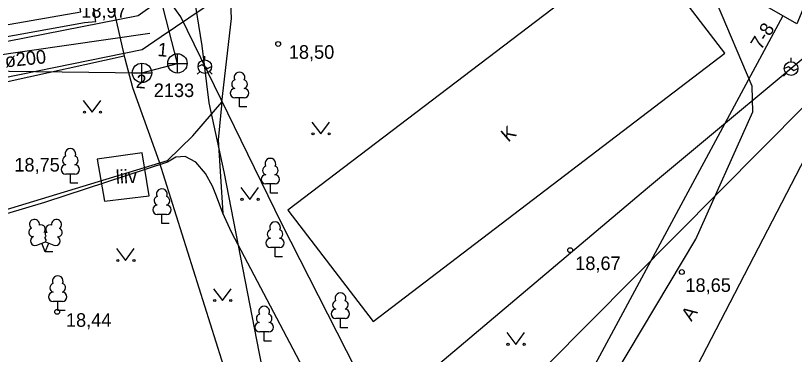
# Model space of a CAD drawing. Extents: x 713497 to 713863, y 6590062 to 6590327.
# Drawn here: x 713668.69 to 713708.83, y 6590142.1 to 6590159.59 of the extents above; entities that cross this region are included whole.
import ezdxf

# ---------------------------------------------------------------- set-up
doc = ezdxf.new("R2010")
doc.units = 0
for name, color, linetype in [('HALJASTUS', 7, 'Continuous'), ('HOONE', 7, 'Continuous'), ('HOONEDET', 7, 'Continuous'), ('KKAEV', 7, 'Continuous'), ('KORGUS', 7, 'Continuous'), ('KTRASS', 7, 'Continuous'), ('MPKAABEL', 7, 'Continuous'), ('PUU', 7, 'Continuous'), ('SIKAEV', 7, 'Continuous'), ('SITRASS', 7, 'Continuous'), ('TEE', 7, 'Continuous'), ('TORU NR', 7, 'Continuous'), ('TTRASS', 7, 'Continuous'), ('Слой 1', 7, 'Continuous')]:
    doc.layers.add(name, color=color, linetype=linetype)

msp = doc.modelspace()

# ---------------------------------------------------------------- linework, layer by layer
at = {"layer": 'HALJASTUS'}
for p, q in [((713672.177, 6590155.207), (713672.64, 6590154.6)), ((713672.64, 6590154.6), (713673.086, 6590155.207)), ((713683.957, 6590154.087), (713684.42, 6590153.48)), ((713684.42, 6590153.48), (713684.866, 6590154.087)), ((713680.297, 6590150.707), (713680.76, 6590150.1)), ((713680.76, 6590150.1), (713681.206, 6590150.707)), ((713673.897, 6590147.557), (713674.36, 6590146.95)), ((713674.36, 6590146.95), (713674.806, 6590147.557)), ((713678.887, 6590145.487), (713679.35, 6590144.88)), ((713679.35, 6590144.88), (713679.796, 6590145.487)), ((713694.007, 6590143.227), (713694.47, 6590142.62)), ((713694.47, 6590142.62), (713694.916, 6590143.227))]:
    msp.add_line(p, q, dxfattribs=at)
for centre in [(713672.239, 6590154.6), (713673.068, 6590154.6), (713684.019, 6590153.48), (713684.848, 6590153.48), (713680.359, 6590150.1), (713681.188, 6590150.1), (713673.959, 6590146.95), (713674.788, 6590146.95), (713678.949, 6590144.88), (713679.778, 6590144.88), (713694.069, 6590142.62), (713694.898, 6590142.62)]:
    msp.add_circle(centre, 0.055, dxfattribs=at)
at = {"layer": 'HOONE'}
for p, q in [((713678.44, 6590157.3), (713678.44, 6590157.497)), ((713708.66, 6590157.2), (713708.66, 6590157.397)), ((713678.09, 6590156.948), (713678.301, 6590157.054)), ((713678.301, 6590157.054), (713678.579, 6590156.846)), ((713678.579, 6590156.846), (713678.79, 6590156.952)), ((713708.31, 6590156.848), (713708.521, 6590156.954)), ((713708.521, 6590156.954), (713708.799, 6590156.746)), ((713708.799, 6590156.746), (713709.01, 6590156.852)), ((713678.193, 6590156.703), (713678.053, 6590156.563)), ((713678.687, 6590156.703), (713678.827, 6590156.563)), ((713708.413, 6590156.603), (713708.273, 6590156.463))]:
    msp.add_line(p, q, dxfattribs=at)
for points in [[(713694.46, 6590176.83), (713699.344, 6590186.554), (713671.45, 6590200.16), (713668.812, 6590198.114), (713667.734, 6590199.504), (713663.207, 6590196.061), (713662.943, 6590196.409), (713661.91, 6590195.607), (713662.167, 6590195.27), (713657.62, 6590191.813), (713658.772, 6590190.327), (713656.103, 6590188.256), (713661.399, 6590157.924), (713672.043, 6590159.781), (713667.37, 6590185.73), (713670.62, 6590188.46), (713694.46, 6590176.83)], [(713734.713, 6590179.152), (713722.026, 6590168.127), (713722.157, 6590168.056), (713711.65, 6590159.35), (713701.26, 6590150.68), (713673.462, 6590127.187), (713672.85, 6590126.67), (713647.99, 6590122.51), (713633.578, 6590120.32)], [(713693.84, 6590111.86), (713689.55, 6590134.79), (713682.39, 6590148.87), (713677.2, 6590159.52), (713676.53, 6590160.46), (713675.86, 6590163.24), (713675.04, 6590167.62)], [(713682.72, 6590149.54), (713687.11, 6590143.8), (713705.24, 6590157.64), (713700.86, 6590163.38), (713682.72, 6590149.54)], [(713665.89, 6590132.03), (713669.505, 6590132.457), (713689.44, 6590134.83), (713709.36, 6590154.95), (713711.89, 6590153.81)]]:
    msp.add_lwpolyline(points, dxfattribs=at)
for centre in [(713678.44, 6590156.95), (713708.66, 6590156.85)]:
    msp.add_circle(centre, 0.35, dxfattribs=at)
at = {"layer": 'HOONEDET'}
for points in [[(713661.59, 6590157.309), (713672.24, 6590159.22), (713672.82, 6590159.27), (713671.41, 6590167.74)], [(713672.9, 6590152.18), (713673.27, 6590150), (713675.58, 6590150.28), (713675.21, 6590152.5), (713672.9, 6590152.18)]]:
    msp.add_lwpolyline(points, dxfattribs=at)
at = {"layer": 'KKAEV'}
for p, q in [((713677.03, 6590156.618), (713677.03, 6590157.618)), ((713675.202, 6590156.129), (713675.202, 6590157.129)), ((713676.53, 6590157.118), (713677.53, 6590157.118)), ((713674.702, 6590156.629), (713675.702, 6590156.629))]:
    msp.add_line(p, q, dxfattribs=at)
for centre in [(713677.03, 6590157.118), (713675.202, 6590156.629)]:
    msp.add_circle(centre, 0.5, dxfattribs=at)
at = {"layer": 'KORGUS'}
for centre in [(713682.22, 6590158.12), (713697.27, 6590147.48), (713703.03, 6590146.35), (713670.83, 6590144.3)]:
    msp.add_circle(centre, 0.125, dxfattribs=at)
at = {"layer": 'KTRASS'}
for points in [[(713677.03, 6590157.118), (713674.687, 6590166.279)], [(713656.018, 6590156.868), (713675.202, 6590156.629)], [(713675.202, 6590156.629), (713677.03, 6590157.118)]]:
    msp.add_lwpolyline(points, dxfattribs=at)
at = {"layer": 'MPKAABEL'}
for points in [[(713695.67, 6590069.59), (713692.27, 6590087.9), (713686.34, 6590118.33), (713684.33, 6590125.92), (713682.83, 6590130.66), (713676.1, 6590152.02), (713674.73, 6590155.85), (713674.34, 6590157.36), (713673.46, 6590161.22), (713670.72, 6590177.53), (713669.67, 6590183.54), (713667.81, 6590183.17)], [(713628.364, 6590166.869), (713632.08, 6590167.48), (713633.015, 6590162.313), (713634.41, 6590159.02), (713637.59, 6590156.404), (713640.542, 6590143.998), (713655.527, 6590146.824), (713666.053, 6590148.923), (713666.104, 6590148.937), (713666.053, 6590148.923), (713676.52, 6590152.11), (713677.82, 6590153.38), (713679.31, 6590155.11), (713679.81, 6590159.44), (713679.75, 6590161.04), (713679.53, 6590162.08), (713679.1, 6590163.05), (713677.79, 6590165.07), (713675.3, 6590167.39), (713673.09, 6590169.87), (713671.63, 6590170.7), (713670.72, 6590170.92), (713670.037, 6590170.92)], [(713712.95, 6590130.05), (713709.16, 6590129.42), (713701.69, 6590129.47), (713690.5, 6590129.51), (713688.19, 6590129.12), (713683.66, 6590141.1), (713679.81, 6590148.4), (713679.37, 6590149.39), (713679.04, 6590150.26), (713678.83, 6590150.79), (713678.48, 6590151.44), (713677.98, 6590152.02), (713677.43, 6590152.31), (713676.95, 6590152.28), (713676.524, 6590152.014), (713670.183, 6590149.934), (713666.077, 6590148.723), (713655.565, 6590146.628), (713640.392, 6590143.766), (713637.411, 6590156.292), (713634.246, 6590158.892), (713632.822, 6590162.256), (713631.92, 6590167.25), (713628.288, 6590166.652)], [(713674.28, 6590157.49), (713668.35, 6590156.18), (713665.344, 6590155.743), (713665.26, 6590155.731), (713652.94, 6590153.94), (713637.63, 6590153.4), (713630.492, 6590152.158)], [(713679.31, 6590155.11), (713679.13, 6590153.18), (713679.37, 6590149.39)]]:
    msp.add_lwpolyline(points, dxfattribs=at)
at = {"layer": 'PUU'}
for p, q in [((713680.47, 6590155.345), (713679.99, 6590155.345)), ((713680.23, 6590154.87), (713680.23, 6590155.345)), ((713680.61, 6590154.87), (713680.23, 6590154.87)), ((713671.75, 6590151.405), (713671.27, 6590151.405)), ((713671.51, 6590150.93), (713671.51, 6590151.405)), ((713671.89, 6590150.93), (713671.51, 6590150.93)), ((713682.06, 6590150.895), (713681.58, 6590150.895)), ((713681.82, 6590150.42), (713681.82, 6590150.895)), ((713682.2, 6590150.42), (713681.82, 6590150.42)), ((713676.47, 6590149.325), (713675.99, 6590149.325)), ((713676.23, 6590148.85), (713676.23, 6590149.325)), ((713676.61, 6590148.85), (713676.23, 6590148.85)), ((713669.78, 6590147.735), (713670.225, 6590147.91)), ((713670.22, 6590147.4), (713670.045, 6590147.84)), ((713670.22, 6590147.4), (713670.4, 6590147.84)), ((713670.225, 6590147.91), (713670.665, 6590147.73)), ((713682.3, 6590147.615), (713681.82, 6590147.615)), ((713682.06, 6590147.14), (713682.06, 6590147.615)), ((713670.6, 6590147.4), (713670.22, 6590147.4)), ((713682.44, 6590147.14), (713682.06, 6590147.14)), ((713671.1, 6590144.835), (713670.62, 6590144.835)), ((713670.86, 6590144.36), (713670.86, 6590144.835)), ((713671.24, 6590144.36), (713670.86, 6590144.36)), ((713685.67, 6590143.955), (713685.19, 6590143.955)), ((713685.43, 6590143.48), (713685.43, 6590143.955)), ((713681.74, 6590143.265), (713681.26, 6590143.265)), ((713681.5, 6590142.79), (713681.5, 6590143.265)), ((713685.81, 6590143.48), (713685.43, 6590143.48)), ((713681.88, 6590142.79), (713681.5, 6590142.79))]:
    msp.add_line(p, q, dxfattribs=at)
msp.add_lwpolyline([(713670.225, 6590148.405), (713670.205, 6590148.33), (713670.205, 6590148.31), (713670.215, 6590148.28), (713670.235, 6590148.245), (713670.24, 6590148.225), (713670.225, 6590148.19), (713670.2, 6590148.14), (713670.195, 6590148.115), (713670.2, 6590148.1), (713670.21, 6590148.07), (713670.245, 6590148.01), (713670.25, 6590147.99), (713670.245, 6590147.97), (713670.23, 6590147.935), (713670.225, 6590147.91)], dxfattribs=at)
for centre, radius, start, end in [((713680.23, 6590156.39), 0.277, 332.5799, 207.4201), ((713680.06, 6590156.043), 0.233, 109.0217, 253.1415), ((713680.4, 6590156.043), 0.233, 286.8508, 70.9859), ((713679.993, 6590155.582), 0.238, 90.0016, 269.3953), ((713680.467, 6590155.582), 0.238, 270.6047, 89.9984), ((713671.51, 6590152.45), 0.277, 332.5799, 207.4201), ((713671.34, 6590152.103), 0.233, 109.0217, 253.1415), ((713671.68, 6590152.103), 0.233, 286.8508, 70.9859), ((713681.82, 6590151.94), 0.277, 332.5799, 207.4201), ((713671.273, 6590151.642), 0.238, 90.0016, 269.3953), ((713671.747, 6590151.642), 0.238, 270.6047, 89.9984), ((713681.65, 6590151.593), 0.233, 109.0217, 253.1415), ((713681.99, 6590151.593), 0.233, 286.8508, 70.9859), ((713681.583, 6590151.132), 0.238, 90.0016, 269.3953), ((713682.057, 6590151.132), 0.238, 270.6047, 89.9984), ((713676.23, 6590150.37), 0.277, 332.5799, 207.4201), ((713676.06, 6590150.023), 0.233, 109.0217, 253.1415), ((713676.4, 6590150.023), 0.233, 286.8508, 70.9859), ((713675.993, 6590149.562), 0.238, 90.0016, 269.3953), ((713676.467, 6590149.562), 0.238, 270.6047, 89.9984), ((713669.663, 6590148.814), 0.256, 111.5027, 232.5173), ((713669.663, 6590148.814), 0.256, 350.4856, 111.5002), ((713670.799, 6590148.805), 0.256, 67.6168, 188.6314), ((713670.799, 6590148.805), 0.256, 306.5997, 67.6143), ((713682.06, 6590148.66), 0.277, 332.5799, 207.4201), ((713669.589, 6590148.403), 0.224, 111.4304, 274.4987), ((713669.998, 6590148.564), 0.224, 308.5041, 111.5725), ((713670.224, 6590148.167), 0.237, 66.7655, 111.5015), ((713670.461, 6590148.559), 0.225, 67.7016, 230.5126), ((713670.866, 6590148.393), 0.224, 264.6183, 67.6866), ((713681.89, 6590148.313), 0.233, 109.0217, 253.1415), ((713682.23, 6590148.313), 0.233, 286.8508, 70.9859), ((713669.694, 6590147.958), 0.237, 111.5014, 291.5004), ((713670.755, 6590147.95), 0.237, 247.6166, 67.6155), ((713681.823, 6590147.852), 0.238, 90.0016, 269.3953), ((713682.297, 6590147.852), 0.238, 270.6047, 89.9984), ((713670.86, 6590145.88), 0.277, 332.5799, 207.4201), ((713670.69, 6590145.533), 0.233, 109.0217, 253.1415), ((713671.03, 6590145.533), 0.233, 286.8508, 70.9859), ((713670.623, 6590145.072), 0.238, 90.0016, 269.3953), ((713671.097, 6590145.072), 0.238, 270.6047, 89.9984), ((713685.43, 6590145), 0.277, 332.5799, 207.4201), ((713685.26, 6590144.653), 0.233, 109.0217, 253.1415), ((713685.6, 6590144.653), 0.233, 286.8508, 70.9859), ((713681.5, 6590144.31), 0.277, 332.5799, 207.4201), ((713685.193, 6590144.192), 0.238, 90.0016, 269.3953), ((713685.667, 6590144.192), 0.238, 270.6047, 89.9984), ((713681.33, 6590143.963), 0.233, 109.0217, 253.1415), ((713681.67, 6590143.963), 0.233, 286.8508, 70.9859), ((713681.263, 6590143.502), 0.238, 90.0016, 269.3953), ((713681.737, 6590143.502), 0.238, 270.6047, 89.9984)]:
    msp.add_arc(centre, radius, start, end, dxfattribs=at)
at = {"layer": 'SITRASS'}
for points in [[(713687.14, 6590111.74), (713686.93, 6590113.16), (713685.74, 6590119.38), (713681.26, 6590142.15), (713679.44, 6590151.52), (713678.67, 6590155.09), (713678.3, 6590158.03), (713677.24, 6590164.66), (713675.61, 6590175.98), (713675.04, 6590179.17), (713674.81, 6590179.63)], [(713675.61, 6590158.66), (713665.094, 6590157.143)]]:
    msp.add_lwpolyline(points, dxfattribs=at)
at = {"layer": 'TEE'}
for points in [[(713658.74, 6590154.907), (713665.251, 6590155.804), (713675.21, 6590157.83), (713676.19, 6590158.5), (713681.26, 6590161.94), (713685.06, 6590164.53), (713690.28, 6590168), (713694.82, 6590170.96), (713697.09, 6590172.81), (713697.433, 6590173.143)], [(713683.592, 6590131.191), (713688.999, 6590133.216), (713695.297, 6590136.355), (713697.706, 6590138.431), (713698.882, 6590139.89), (713703.752, 6590148.044), (713706.695, 6590154.617), (713706.66, 6590155.945), (713704.814, 6590160.277), (713701.769, 6590163.764), (713698.347, 6590166.794), (713694.482, 6590170.539)], [(713708.411, 6590135.253), (713698.461, 6590133.384), (713702.375, 6590138.709), (713709.41, 6590152.273), (713712.047, 6590135.954), (713708.411, 6590135.253)]]:
    msp.add_lwpolyline(points, dxfattribs=at)
at = {"layer": 'TTRASS'}
for points in [[(713708.18, 6590161.53), (713709.61, 6590160.74), (713708.96, 6590159.16), (713707.43, 6590160.03), (713708.18, 6590161.53)], [(713708.24, 6590159.57), (713689.12, 6590124.03), (713690.17, 6590117.72), (713690.8, 6590114.21)]]:
    msp.add_lwpolyline(points, dxfattribs=at)
at = {"layer": 'Слой 1'}
msp.add_lwpolyline([(713703.47, 6590188.07), (713697.32, 6590175.48), (713675.01, 6590159.57), (713658.54, 6590156.33), (713651.88, 6590195.77), (713668, 6590206.8)], close=True, dxfattribs=at)

# ---------------------------------------------------------------- texts
at = {"layer": 'HOONE'}
msp.add_text('K', height=0.7, rotation=41.1679, dxfattribs=at).set_placement((713694.08, 6590153.022))
at = {"layer": 'KORGUS'}
for s, p in [('18,97', (713672.073, 6590159.475)), ('18,50', (713682.771, 6590157.355)), ('18,75', (713668.623, 6590151.535)), ('18,67', (713697.533, 6590146.455)), ('18,65', (713703.213, 6590145.325)), ('18,44', (713671.283, 6590143.525))]:
    msp.add_text(s, height=0.7, dxfattribs=at).set_placement(p)
at = {"layer": 'SIKAEV'}
msp.add_text('2133', height=0.7, dxfattribs=at).set_placement((713675.81, 6590155.38))
at = {"layer": 'TEE'}
for s, rotation, p in [('liiv', 2.7396, (713673.869, 6590150.907)), ('A', 55.627, (713703.52, 6590143.77))]:
    msp.add_text(s, height=0.7, rotation=rotation, dxfattribs=at).set_placement(p)
at = {"layer": 'TORU NR'}
for s, rotation, p in [('7-8', 57.8344, (713707.114, 6590157.777)), ('1', 354.7103, (713675.981, 6590157.5)), ('ø200', 6.0077, (713668.167, 6590156.906)), ('2', 354.7103, (713674.871, 6590155.86))]:
    msp.add_text(s, height=0.7, rotation=rotation, dxfattribs=at).set_placement(p)

doc.saveas('drawing.dxf')
